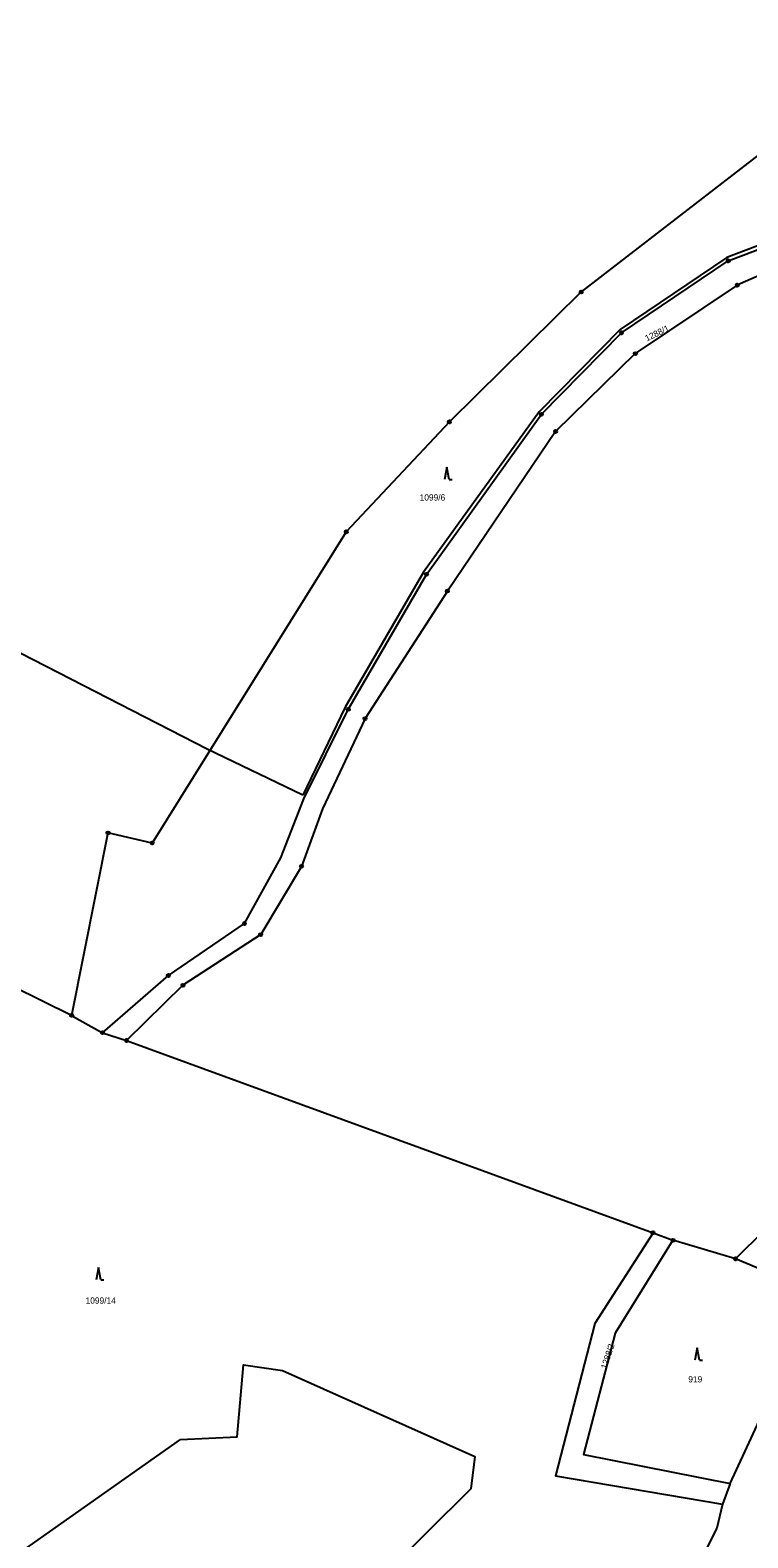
# Model space of a CAD drawing. Extents: x -745926 to -742978, y -968282 to -965689.
# Drawn here: x -744321.8 to -744207.1, y -968122 to -967880.9 of the extents above; entities that cross this region are included whole.
import ezdxf

# ---------------------------------------------------------------- set-up
doc = ezdxf.new("R2010")
doc.units = 0
for name, color, linetype in [('Hranice parcel', 7, 'Continuous'), ('Parcelní čísla', 7, 'Continuous'), ('Vnitřní kresba', 7, 'Continuous'), ('Značky bodu BP', 7, 'Continuous'), ('Značky kultur', 7, 'Continuous')]:
    doc.layers.add(name, color=color, linetype=linetype)

msp = doc.modelspace()

# ---------------------------------------------------------------- linework, layer by layer
at = {"layer": 'Hranice parcel'}
for p, q in [((-744315.15, -968038.44), (-744310.2, -968041.22)), ((-744310.2, -968041.22), (-744306.38, -968042.47)), ((-744306.38, -968042.47), (-744222.21, -968073.18)), ((-744222.21, -968073.18), (-744219.03, -968074.39)), ((-744209.04, -968077.36), (-744219.03, -968074.39)), ((-744209.89, -968113.26), (-744211.09, -968116.6))]:
    msp.add_line(p, q, dxfattribs=at)
for points in [[(-744117.58, -967853.4), (-744114.86, -967857.67), (-744123.11, -967907.49), (-744132.93, -967940.54), (-744143.32, -967968.25), (-744148.69, -967985.38), (-744181.44, -968050.09), (-744209.04, -968077.36)], [(-744194.22, -967892.32), (-744233.7, -967922.8), (-744254.76, -967943.57), (-744271.25, -967961.15), (-744302.28, -968010.89), (-744309.33, -968009.29), (-744315.15, -968038.44)], [(-744171.16, -967894.82), (-744179.13, -967905.28), (-744187.01, -967912.22), (-744196.54, -967916.31), (-744208.76, -967921.72), (-744225.05, -967932.65), (-744237.78, -967945.11), (-744255.09, -967970.62), (-744268.25, -967991.01), (-744275.04, -968005.45), (-744278.4, -968014.63), (-744284.92, -968025.54), (-744297.35, -968033.64), (-744306.38, -968042.47)], [(-744310.2, -968041.22), (-744299.67, -968032.07), (-744287.51, -968023.75), (-744281.7, -968013.24), (-744278.03, -968003.82), (-744270.92, -967989.53), (-744258.42, -967967.95), (-744240.07, -967942.35), (-744227.26, -967929.33), (-744210.19, -967917.83), (-744197.95, -967913.21), (-744189.14, -967909.14), (-744181.5, -967902.52)], [(-744315.15, -968038.44), (-744333.96, -968029.21), (-744359.12, -968073.34)], [(-744359.12, -968073.34), (-744357.97, -968073.53), (-744342.26, -968115.93), (-744330.8, -968129.55), (-744297.73, -968106.27), (-744288.7, -968105.83), (-744287.65, -968094.33), (-744281.44, -968095.24), (-744250.68, -968108.97), (-744251.32, -968114.13), (-744279.98, -968142.56), (-744276.69, -968166.34), (-744280.93, -968186.48), (-744289.57, -968184.97), (-744297.64, -968175.27), (-744297.19, -968166.04), (-744312.02, -968177.48), (-744344.2, -968179.19), (-744356.71, -968190.59)], [(-744222.21, -968073.18), (-744231.52, -968087.72), (-744237.81, -968112.04), (-744211.09, -968116.6)], [(-744219.03, -968074.39), (-744228.25, -968089.24), (-744233.33, -968108.62), (-744209.89, -968113.26)], [(-744209.89, -968113.26), (-744195.85, -968082.93), (-744209.04, -968077.36)], [(-744211.09, -968116.6), (-744212.03, -968120.41), (-744226.58, -968149.47), (-744251.84, -968192.21), (-744277.22, -968235.78), (-744271.33, -968248.46)]]:
    msp.add_lwpolyline(points, dxfattribs=at)
at = {"layer": 'Vnitřní kresba'}
for p, q in [((-744198.1, -967912.64), (-744210.4, -967917.28)), ((-744210.4, -967917.28), (-744227.45, -967928.79)), ((-744227.45, -967928.79), (-744240.42, -967941.99)), ((-744293.48, -967995.87), (-744407.03, -967937.68)), ((-744240.42, -967941.99), (-744258.93, -967967.62)), ((-744258.93, -967967.62), (-744271.4, -967989.18)), ((-744271.4, -967989.18), (-744278.19, -968003.22)), ((-744278.19, -968003.22), (-744293.48, -967995.87))]:
    msp.add_line(p, q, dxfattribs=at)
at = {"layer": 'Značky bodu BP'}
for centre, radius in [((-744210.19, -967917.83), 0.25), ((-744210.19, -967917.83), 0.0152), ((-744233.7, -967922.8), 0.25), ((-744233.7, -967922.8), 0.0152), ((-744208.76, -967921.72), 0.25), ((-744208.76, -967921.72), 0.0152), ((-744227.26, -967929.33), 0.25), ((-744227.26, -967929.33), 0.0152), ((-744225.05, -967932.65), 0.25), ((-744225.05, -967932.65), 0.0152), ((-744240.07, -967942.35), 0.25), ((-744240.07, -967942.35), 0.0152), ((-744254.76, -967943.57), 0.25), ((-744254.76, -967943.57), 0.0152), ((-744237.78, -967945.11), 0.25), ((-744237.78, -967945.11), 0.0152), ((-744271.25, -967961.15), 0.25), ((-744271.25, -967961.15), 0.0152), ((-744258.42, -967967.95), 0.25), ((-744258.42, -967967.95), 0.0152), ((-744255.09, -967970.62), 0.25), ((-744255.09, -967970.62), 0.0152), ((-744270.92, -967989.53), 0.25), ((-744270.92, -967989.53), 0.0152), ((-744268.25, -967991.01), 0.25), ((-744268.25, -967991.01), 0.0152), ((-744309.33, -968009.29), 0.25), ((-744309.33, -968009.29), 0.0152), ((-744302.28, -968010.89), 0.25), ((-744302.28, -968010.89), 0.0152), ((-744278.4, -968014.63), 0.25), ((-744278.4, -968014.63), 0.0152), ((-744287.51, -968023.75), 0.25), ((-744287.51, -968023.75), 0.0152), ((-744284.92, -968025.54), 0.25), ((-744284.92, -968025.54), 0.0152), ((-744299.67, -968032.07), 0.25), ((-744299.67, -968032.07), 0.0152), ((-744297.35, -968033.64), 0.25), ((-744297.35, -968033.64), 0.0152), ((-744315.15, -968038.44), 0.25), ((-744315.15, -968038.44), 0.0152), ((-744310.2, -968041.22), 0.25), ((-744310.2, -968041.22), 0.0152), ((-744306.38, -968042.47), 0.25), ((-744306.38, -968042.47), 0.0152), ((-744222.21, -968073.18), 0.25), ((-744222.21, -968073.18), 0.0152), ((-744219.03, -968074.39), 0.25), ((-744219.03, -968074.39), 0.0152), ((-744209.04, -968077.36), 0.25), ((-744209.04, -968077.36), 0.0152)]:
    msp.add_circle(centre, radius, dxfattribs=at)
at = {"layer": 'Značky kultur'}
for p, q in [((-744255.17, -967950.79), (-744255.55, -967952.79)), ((-744254.8, -967952.79), (-744255.17, -967950.79)), ((-744254.8, -967952.79), (-744254.3, -967952.79)), ((-744310.85, -968078.73), (-744311.22, -968080.73)), ((-744310.47, -968080.73), (-744310.85, -968078.73)), ((-744310.47, -968080.73), (-744309.98, -968080.73)), ((-744215.17, -968091.57), (-744215.55, -968093.57)), ((-744214.8, -968093.57), (-744215.17, -968091.57)), ((-744214.8, -968093.57), (-744214.3, -968093.57))]:
    msp.add_line(p, q, dxfattribs=at)

# ---------------------------------------------------------------- texts
at = {"layer": 'Parcelní čísla'}
for s, rotation, p in [('1288/1', 26, (-744223.2, -967930.73)), ('1288/2', 72, (-744229.63, -968095.05))]:
    msp.add_text(s, height=1, rotation=rotation, dxfattribs=at).set_placement(p)
for s, p in [('1099/6', (-744259.52, -967956.15)), ('1099/14', (-744312.91, -968084.53)), ('919', (-744216.58, -968097.12))]:
    msp.add_text(s, height=1, dxfattribs=at).set_placement(p)

doc.saveas('drawing.dxf')
